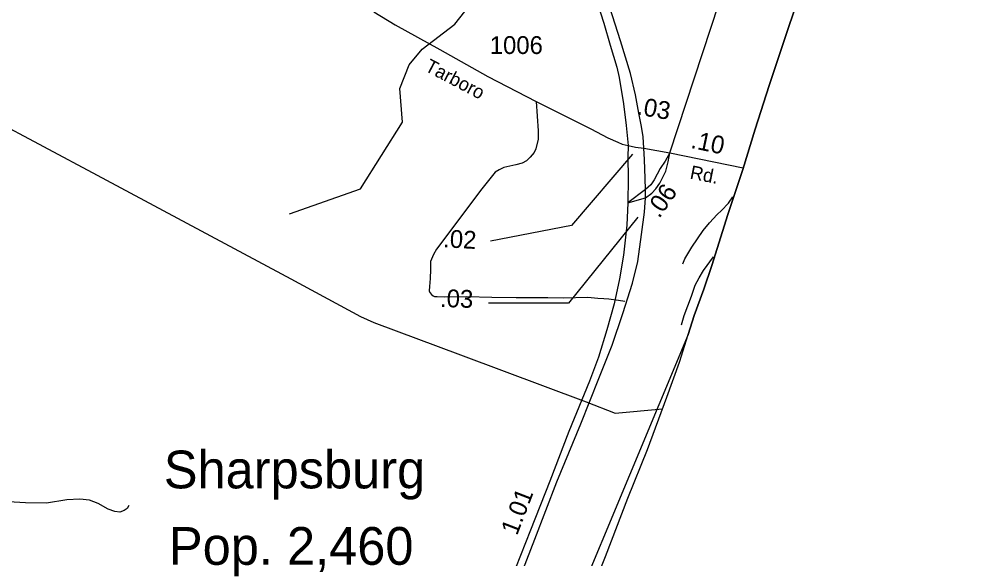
# Model space of a CAD drawing. Extents: x 2220236 to 2384410, y 720751 to 894131.
# Drawn here: x 2344862 to 2351562, y 776884 to 780671 of the extents above; entities that cross this region are included whole.
import ezdxf

# ---------------------------------------------------------------- set-up
doc = ezdxf.new("R2010")
doc.units = 0
for name, color, linetype in [('Exist Boundary Political CountyLine', 7, 'Continuous'), ('Exist Civil Demographics City Label', 7, 'Continuous'), ('Exist Hydrographic Misc Water Feature', 7, 'Continuous'), ('Exist Railroad Mainline', 7, 'Continuous'), ('Exist Railroad Siding', 7, 'Continuous'), ('Exist Road Non-System Type 51', 7, 'Continuous'), ('Exist Road Primary US Attributed', 7, 'Continuous'), ('Exist Road Primary US Divided Attributed', 7, 'Continuous'), ('Exist Road Primary US Mileage Hundredths English Label', 7, 'Continuous'), ('Exist Road Secondary Mileage Hundredths English Label', 7, 'Continuous'), ('Exist Road Secondary Type 51 Attributed', 7, 'Continuous'), ('Exist Road Secondary Type 51 Label', 7, 'Continuous'), ('Exist Road Secondary Type 51 Number Label', 7, 'Continuous'), ('Exist Utilities Electrical Transmission Line', 7, 'Continuous')]:
    doc.layers.add(name, color=color, linetype=linetype)

msp = doc.modelspace()

# ---------------------------------------------------------------- linework, layer by layer
at = {"layer": 'Exist Boundary Political CountyLine'}
msp.add_lwpolyline([(2350320, 780808.6), (2350222.3, 780513.1), (2350120.7, 780206.2), (2350021.9, 779900.3), (2349935.5, 779616.2), (2349830.1, 779299.8), (2349717.2, 778943.5), (2349661.1, 778775.4), (2349594.7, 778591.1), (2349551.9, 778459), (2347108.3, 772591.8)], dxfattribs=at)
at = {"layer": 'Exist Hydrographic Misc Water Feature'}
msp.add_lwpolyline([(2346758.6, 779305.7), (2347256.4, 779480.3), (2347550.5, 779948.4), (2347531.4, 780184), (2347595.6, 780350.7), (2347686.4, 780459.4), (2347917.5, 780636.3), (2348212.6, 781015.9), (2348717.5, 781279.4), (2349206.5, 781470), (2349860.6, 781883.9), (2349951.5, 781927), (2350168.6, 781889.9), (2350268.5, 781848.1), (2350344.6, 781749.4), (2350363.6, 781550), (2350516.4, 781393.1)], dxfattribs=at)
at = {"layer": 'Exist Railroad Mainline'}
for points in [[(2349491.2, 778263.3), (2349551.9, 778459), (2349594.7, 778591.1), (2349661.1, 778775.4), (2349717.2, 778943.5), (2349830.1, 779299.8), (2349935.5, 779616.2), (2350021.9, 779900.3), (2350120.7, 780206.2), (2350222.3, 780513.1), (2350320, 780808.6)], [(2347108.3, 772591.8), (2347164.1, 772721.2), (2347294.2, 773020.5), (2347402.4, 773261.9), (2347504, 773502.2), (2347612.2, 773753.1), (2347770.8, 774117), (2347891.4, 774399.1), (2347984.4, 774608.2), (2348106.9, 774884.7), (2348196.1, 775097.5), (2348316.7, 775381.6), (2348440.2, 775672.3), (2348547.4, 775916.5), (2348688.9, 776236.7), (2348798.1, 776482.7), (2348891.1, 776697.5), (2348971.8, 776899.8), (2349128.5, 777311.2), (2349268.1, 777652.3), (2349402.9, 778019.1), (2349491.2, 778263.3)]]:
    msp.add_lwpolyline(points, dxfattribs=at)
at = {"layer": 'Exist Railroad Siding'}
for points in [[(2349514.5, 778954.6), (2349528.1, 778988.8), (2349577.1, 779071.4), (2349657.6, 779188.3), (2349701, 779242.7), (2349754.3, 779299.3), (2349785.9, 779327.8), (2349835.2, 779380.3), (2349865.3, 779424.8)], [(2349505.7, 778526.7), (2349524.9, 778590.9), (2349575.2, 778727.4), (2349602.2, 778803.7), (2349629.7, 778856.1), (2349659, 778908.3), (2349729.6, 779004.4)]]:
    msp.add_lwpolyline(points, dxfattribs=at)
at = {"layer": 'Exist Road Non-System Type 51'}
for p, q in [((2348995.8, 778708.7), (2349063.5, 778700)), ((2349063.5, 778700), (2349107.9, 778691.6))]:
    msp.add_line(p, q, dxfattribs=at)
for points in [[(2348485.5, 780093.4), (2348501.5, 779888.1), (2348500.4, 779828.2), (2348485.1, 779761.9), (2348471.5, 779735.8), (2348443.8, 779703.4), (2348418.1, 779677.2), (2348388.4, 779660.7), (2348344.7, 779648.4), (2348260.7, 779631.3), (2348227, 779614.9), (2348199.3, 779596.6), (2348106.6, 779479.6), (2347787.9, 779057.8), (2347766.3, 779019.5), (2347746.8, 778971.3), (2347745.1, 778915.3), (2347743.4, 778851.7), (2347738.2, 778794.9), (2347736.5, 778765.6), (2347741.6, 778753.6), (2347752, 778739.8), (2347764, 778729.5), (2347774.3, 778726.1), (2347793.2, 778724.4), (2347841.4, 778722.6), (2348001.2, 778724.4), (2348174.9, 778720.9), (2348346.8, 778717.5), (2348567.6, 778718), (2348679.4, 778716.5), (2348848, 778719.3), (2348918.7, 778713.4), (2348960.5, 778711.6), (2348995.8, 778708.7)], [(2345630.2, 777258.4), (2345620.4, 777238.4), (2345598.6, 777224.1), (2345568.7, 777211.7), (2345532.7, 777215.4), (2345486.6, 777232.7), (2345416.1, 777271.9), (2345355.8, 777295.2), (2345287.6, 777302.4), (2345197.8, 777297.4), (2345054.2, 777275.5), (2344908.1, 777277.7), (2344544.1, 777297.5), (2344175.9, 777323.1), (2343715.5, 777314), (2343386, 777327.4), (2343230, 777342.3)]]:
    msp.add_lwpolyline(points, dxfattribs=at)
at = {"layer": 'Exist Road Primary US Attributed'}
msp.add_lwpolyline([(2349423.6, 779733.7), (2349826, 780958.2), (2350004.8, 781494.8), (2350260.7, 782295.8), (2350506.4, 783037.3), (2351081.3, 784803.5), (2351440.4, 785897.5), (2351562, 786262.8)], dxfattribs=at)
at = {"layer": 'Exist Road Primary US Divided Attributed'}
for points in [[(2347364.1, 785590.9), (2347464.9, 785273.3), (2347645.7, 784713.9), (2347836.5, 784127.9), (2348002.5, 783605.1), (2348213.2, 782959.4), (2348297.8, 782690.5), (2348488.6, 782104.6), (2348548.3, 781913.7), (2348694.3, 781477.1), (2348833.7, 781035.6), (2348961.4, 780642.2), (2349006.2, 780487.8), (2349051, 780335.1), (2349069.3, 780262.1), (2349099.2, 780077.8), (2349118.4, 779923.7), (2349131, 779784.6)], [(2349241.6, 779764.7), (2349236, 779845.5), (2349225, 779918.5), (2349206.2, 780010.3), (2349182.1, 780140.9), (2349148.9, 780288.6), (2349077.6, 780519.4), (2349021.2, 780695.3), (2348896.7, 781088.7), (2348770.6, 781480.4), (2348571.5, 782102.9), (2348372.5, 782703.8), (2348282.9, 782989.3), (2348072.1, 783641.6), (2347906.2, 784151.2), (2347723.7, 784730.5), (2347601, 785102.3), (2347504.7, 785391.1), (2347439.5, 785590.9)], [(2349131, 779784.6), (2349129.8, 779702.7), (2349131.7, 779554.6), (2349129.8, 779382.4)], [(2349252.6, 779474.9), (2349250.4, 779553.6), (2349246.1, 779686.3), (2349241.6, 779764.7)], [(2349252.6, 779416.2), (2349296.4, 779451.2), (2349324.8, 779479.6), (2349353.7, 779521.3), (2349396.4, 779603.8), (2349412.3, 779668.9), (2349423.6, 779733.7)], [(2349423.6, 779733.7), (2349390, 779674), (2349355.7, 779623.2), (2349314.9, 779544.6), (2349290.1, 779508.6), (2349252.6, 779474.9)], [(2349252.6, 779474.9), (2349129.8, 779382.4)], [(2349252.6, 779416.2), (2349253.6, 779441.4), (2349252.6, 779474.9)], [(2347596.4, 774914.5), (2347697, 775084.5), (2347914.4, 775577.2), (2348153.3, 776173.1), (2348325.2, 776628.6), (2348476.6, 777023.2), (2348631, 777423.8), (2348798.7, 777831.1), (2348926.4, 778149.4), (2349018.7, 778383.1), (2349095, 778605.5), (2349161.4, 778818), (2349199.5, 778970.7), (2349226.1, 779159.9), (2349246, 779317.6), (2349252.6, 779416.2)], [(2349129.8, 779382.4), (2349252.6, 779416.2)], [(2349129.8, 779382.4), (2349123.2, 779224.7), (2349100, 779013.9), (2349070.1, 778849.5), (2349033.6, 778673.6), (2348982.2, 778491), (2348924.1, 778300.1), (2348859.4, 778130.8), (2348715.1, 777777.2), (2348582.3, 777430.3), (2348446.3, 777085.1), (2348272.1, 776640.2), (2348096.9, 776179.7), (2347862.3, 775592.9), (2347655.5, 775102.2), (2347596.4, 774914.5)]]:
    msp.add_lwpolyline(points, dxfattribs=at)
at = {"layer": 'Exist Road Primary US Mileage Hundredths English Label'}
msp.add_lwpolyline([(2349198.3, 779282.7), (2348712.3, 778678.9), (2348152.6, 778678.9)], dxfattribs=at)
at = {"layer": 'Exist Road Secondary Mileage Hundredths English Label'}
msp.add_lwpolyline([(2349161.5, 779724.6), (2348734.4, 779223.8), (2348167.3, 779113.4)], dxfattribs=at)
at = {"layer": 'Exist Road Secondary Type 51 Attributed'}
for points in [[(2347348, 780721.9), (2347498.7, 780632), (2347811, 780457.5), (2348146.9, 780267.9), (2348485.5, 780093.4), (2348649.7, 780012.5), (2348869.6, 779902.5), (2348987.9, 779838.5), (2349058, 779807.8), (2349090, 779794.6), (2349131, 779784.6)], [(2349131, 779784.6), (2349184, 779773.5), (2349241.6, 779764.7)], [(2349241.6, 779764.7), (2349423.6, 779733.7)], [(2349423.6, 779733.7), (2349938.7, 779626.7)]]:
    msp.add_lwpolyline(points, dxfattribs=at)
at = {"layer": 'Exist Utilities Electrical Transmission Line'}
msp.add_lwpolyline([(2344277.5, 780179.2), (2345408.3, 779577.1), (2346766.8, 778849.6), (2347255.6, 778583.7), (2347348.1, 778542.6), (2347956.6, 778316.2), (2348838.3, 777984.8), (2349041.3, 777905.3), (2349373.1, 777938)], dxfattribs=at)

# ---------------------------------------------------------------- texts
at = {"layer": 'Exist Civil Demographics City Label'}
for s, p in [('Sharpsburg', (2345876.6, 777378.8)), ('Pop. 2,460', (2345912.4, 776842.3))]:
    msp.add_text(s, height=265, dxfattribs=at).set_placement(p)
at = {"layer": 'Exist Road Primary US Mileage Hundredths English Label'}
for s, rotation, p in [('.06', 55.32041, (2349348.9, 779268.1)), ('.03', 358.17278, (2347811.4, 778651.9)), ('1.01', 68.93036, (2348352.3, 777043))]:
    msp.add_text(s, height=125, rotation=rotation, dxfattribs=at).set_placement(p)
at = {"layer": 'Exist Road Secondary Mileage Hundredths English Label'}
for s, rotation, p in [('.03', 350.33872, (2349187.2, 780003.1)), ('.10', 348.2721, (2349564.7, 779768.2)), ('.02', 356.8428, (2347832.3, 779070.9))]:
    msp.add_text(s, height=125, rotation=rotation, dxfattribs=at).set_placement(p)
at = {"layer": 'Exist Road Secondary Type 51 Label'}
for s, rotation, p in [('Tarboro', 332.20267, (2347699.7, 780312.3)), ('Rd.', 348.78654, (2349559.5, 779553))]:
    msp.add_text(s, height=95, rotation=rotation, dxfattribs=at).set_placement(p)
at = {"layer": 'Exist Road Secondary Type 51 Number Label'}
msp.add_text('1006', height=125, dxfattribs=at).set_placement((2348161.6, 780426.5))

doc.saveas('drawing.dxf')
